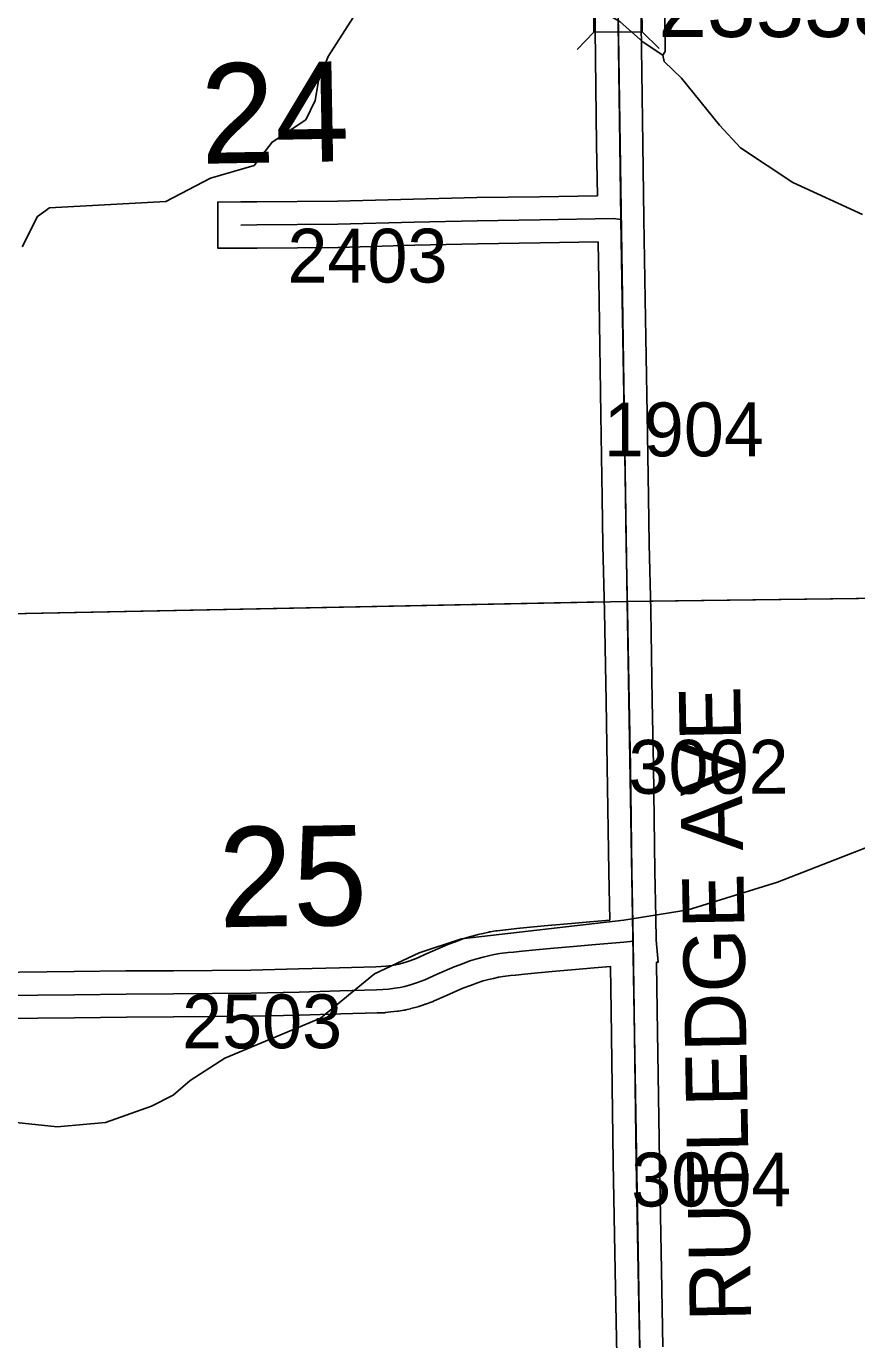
# Model space of a CAD drawing. Extents: x 23.6 to 68.7, y -63 to -29.
# Drawn here: x 49.986 to 51.067, y -56.511 to -54.804 of the extents above; entities that cross this region are included whole.
import ezdxf

# ---------------------------------------------------------------- set-up
doc = ezdxf.new("R2010")
doc.units = 0
for name, color, linetype in [('tdCoHydroRiver', 7, 'Continuous'), ('tdCoSecRdNmbr', 7, 'Continuous'), ('tdCoSecRdTxt', 7, 'Continuous'), ('tdCoSecRteBand', 7, 'Continuous'), ('tdCoSecRteCL', 7, 'Continuous'), ('tdCoSectLine', 7, 'Continuous'), ('tdCoSectLinePart', 7, 'Continuous'), ('tdCoSectNmbr', 7, 'Continuous'), ('tdCoStrucSec', 7, 'Continuous'), ('tdCoStrucSecFHWANum', 7, 'Continuous'), ('tdCoSurfAsphalt', 7, 'Continuous'), ('tdCoSurfEarth', 7, 'Continuous'), ('tdCoSurfGravel', 7, 'Continuous'), ('tdCoTwpBndryShd', 7, 'Continuous')]:
    doc.layers.add(name, color=color, linetype=linetype)

msp = doc.modelspace()

# ---------------------------------------------------------------- linework, layer by layer
at = {"layer": 'tdCoHydroRiver'}
for points in [[(50.8147, -54.8413), (50.7892, -54.8242), (50.759, -54.7977), (50.697, -54.7605), (50.6241, -54.7329), (50.5544, -54.7131)], [(50.8168, -54.7465), (50.8178, -54.8365), (50.8147, -54.8413)], [(50.4116, -54.792), (50.379, -54.8429), (50.3667, -54.8746), (50.3623, -54.8999), (50.3499, -54.9253), (50.3061, -54.9542), (50.2827, -54.9845), (50.2261, -55.0009), (50.168, -55.0315), (50.0165, -55.0395), (50.0009, -55.0507), (49.9808, -55.0904)], [(51.0743, -55.0484), (50.9838, -55.0068), (50.9155, -54.9617), (50.8883, -54.932), (50.8387, -54.871), (50.8164, -54.8492), (50.8147, -54.8413)], [(51.483, -55.6122), (51.461, -55.6267), (51.4283, -55.6617), (51.3923, -55.689), (51.3548, -55.7273), (51.33, -55.7686), (51.3113, -55.7877), (51.2123, -55.8283), (51.0896, -55.8675), (50.9638, -55.9163), (50.8474, -55.9523), (50.7639, -55.9658), (50.5526, -55.9902), (50.4976, -56.0082), (50.4394, -56.0357), (50.369, -56.0933), (50.2449, -56.1452), (50.1994, -56.1741), (50.1775, -56.1933), (50.1493, -56.2078), (50.0895, -56.229), (50.0265, -56.2344), (49.9569, -56.2273)]]:
    msp.add_lwpolyline(points, dxfattribs=at)
at = {"layer": 'tdCoSecRteBand'}
for points in [[(49.9054, -56.0343), (50.0486, -56.0327), (50.1161, -56.0319), (50.1162, -56.0319), (50.1163, -56.0319), (50.1777, -56.0316), (50.2784, -56.0307), (50.3405, -56.0293), (50.3937, -56.0276), (50.3939, -56.0276), (50.394, -56.0276), (50.4412, -56.0265), (50.4481, -56.0262), (50.4543, -56.0255), (50.4621, -56.0247), (50.467, -56.0239), (50.471, -56.0229), (50.4791, -56.0207), (50.4855, -56.0186), (50.4937, -56.0155), (50.509, -56.0088), (50.5309, -55.9991), (50.5317, -55.9988), (50.5325, -55.9985), (50.5433, -55.9944), (50.5434, -55.9943), (50.5436, -55.9943), (50.5534, -55.9907), (50.5539, -55.9905), (50.5544, -55.9903), (50.563, -55.9875), (50.5638, -55.9873), (50.5647, -55.987), (50.573, -55.9848), (50.5736, -55.9847), (50.5741, -55.9846), (50.581, -55.983), (50.5882, -55.9813), (50.5891, -55.9811), (50.59, -55.981), (50.5974, -55.9797), (50.5982, -55.9796), (50.599, -55.9795), (50.6098, -55.9782), (50.6102, -55.9782), (50.6105, -55.9782), (50.6172, -55.9776), (50.6285, -55.9763), (50.6288, -55.9763), (50.6291, -55.9763), (50.6465, -55.9747), (50.6698, -55.9725), (50.6699, -55.9725), (50.6701, -55.9725), (50.6958, -55.9703), (50.7197, -55.9681), (50.7198, -55.9681), (50.7198, -55.9681), (50.7455, -55.9659), (50.7444, -55.903), (50.7444, -55.903), (50.7444, -55.903), (50.7424, -55.7662), (50.7408, -55.6817), (50.7408, -55.6816), (50.7408, -55.6816), (50.7388, -55.5639), (50.7367, -55.4784), (50.7367, -55.4782), (50.7367, -55.4781), (50.7359, -55.4161), (50.7341, -55.3087), (50.7316, -55.1596), (50.7316, -55.1596), (50.7303, -55.084), (50.6552, -55.0853), (50.6551, -55.0853), (50.6551, -55.0853), (50.5736, -55.0864), (50.4918, -55.0882), (50.3924, -55.091), (50.3921, -55.091), (50.3918, -55.091), (50.2866, -55.0919), (50.2866, -55.0919), (50.2865, -55.0919), (50.2657, -55.092), (50.2357, -55.0921), (50.2354, -55.0321), (50.2654, -55.032), (50.2862, -55.0319), (50.3911, -55.031), (50.4902, -55.0283), (50.4903, -55.0283), (50.4904, -55.0283), (50.5724, -55.0264), (50.5726, -55.0264), (50.5727, -55.0264), (50.6542, -55.0253), (50.7294, -55.024), (50.7285, -54.9576), (50.7285, -54.9576), (50.7285, -54.9575), (50.7262, -54.7704)], [(50.7862, -54.7696), (50.7885, -54.9568), (50.7898, -55.0534), (50.7898, -55.0544), (50.7916, -55.1585), (50.7941, -55.3077), (50.7941, -55.3077), (50.7941, -55.3077), (50.7959, -55.4152), (50.7959, -55.4153), (50.7959, -55.4153), (50.7967, -55.4771), (50.7988, -55.5626), (50.7988, -55.5627), (50.7988, -55.5628), (50.8008, -55.6806), (50.8024, -55.7652), (50.8024, -55.7652), (50.8024, -55.7653), (50.8044, -55.9021), (50.8055, -55.9629), (50.8055, -55.9629), (50.806, -55.9917), (50.8086, -56.0204), (50.8064, -56.0206), (50.8065, -56.0228), (50.8064, -56.0228), (50.8073, -56.0829), (50.8101, -56.2793), (50.8127, -56.4207), (50.8145, -56.5204)], [(50.7547, -56.5314), (50.7527, -56.4218), (50.7527, -56.4218), (50.7527, -56.4218), (50.7501, -56.2803), (50.7501, -56.2803), (50.7501, -56.2802), (50.7473, -56.0838), (50.7473, -56.0838), (50.7464, -56.026), (50.7251, -56.0279), (50.7012, -56.0301), (50.7011, -56.0301), (50.701, -56.0301), (50.6753, -56.0323), (50.6521, -56.0345), (50.652, -56.0345), (50.6519, -56.0345), (50.6347, -56.036), (50.6234, -56.0372), (50.6231, -56.0373), (50.6229, -56.0373), (50.6163, -56.0379), (50.6067, -56.039), (50.601, -56.04), (50.5945, -56.0415), (50.5944, -56.0415), (50.5942, -56.0416), (50.5877, -56.043), (50.5809, -56.0448), (50.5735, -56.0472), (50.5643, -56.0506), (50.5544, -56.0543), (50.5333, -56.0637), (50.5332, -56.0637), (50.5331, -56.0637), (50.517, -56.0708), (50.5163, -56.0711), (50.5156, -56.0714), (50.506, -56.075), (50.5054, -56.0752), (50.5047, -56.0754), (50.4971, -56.0779), (50.4964, -56.0781), (50.4957, -56.0783), (50.4866, -56.0808), (50.4863, -56.0809), (50.4859, -56.081), (50.4803, -56.0824), (50.479, -56.0827), (50.4777, -56.0829), (50.4708, -56.084), (50.4701, -56.0842), (50.4694, -56.0842), (50.4608, -56.0852), (50.4608, -56.0852), (50.4608, -56.0852), (50.4536, -56.086), (50.4525, -56.0861), (50.4515, -56.0861), (50.4433, -56.0864), (50.4431, -56.0864), (50.4429, -56.0864), (50.3955, -56.0875), (50.3422, -56.0893), (50.3421, -56.0893), (50.342, -56.0893), (50.2796, -56.0907), (50.2794, -56.0907), (50.2792, -56.0907), (50.1782, -56.0916), (50.1781, -56.0916), (50.178, -56.0916), (50.1167, -56.0919), (50.0493, -56.0927), (50.0493, -56.0927), (50.0493, -56.0927), (49.9061, -56.0943)]]:
    msp.add_lwpolyline(points, dxfattribs=at)
at = {"layer": 'tdCoSecRteCL'}
for points in [[(50.7598, -55.0549), (50.7598, -55.0539), (50.7585, -54.9572), (50.7562, -54.77), (50.7533, -54.5665), (50.7531, -54.5492), (50.7515, -54.4297), (50.7485, -54.2273), (50.7459, -54.0563), (50.7459, -54.056)], [(50.2655, -55.062), (50.2864, -55.0619), (50.3916, -55.061), (50.4911, -55.0582), (50.5731, -55.0564), (50.6546, -55.0553), (50.7505, -55.0536), (50.7598, -55.0549)], [(50.776, -55.9933), (50.7744, -55.9025), (50.7724, -55.7657), (50.7708, -55.6811), (50.7688, -55.5633), (50.7667, -55.4777), (50.7659, -55.4157), (50.7641, -55.3082), (50.7616, -55.1591), (50.7598, -55.0549)], [(49.9057, -56.0643), (50.0489, -56.0627), (50.1165, -56.0619), (50.1779, -56.0616), (50.2789, -56.0607), (50.3413, -56.0593), (50.3947, -56.0576), (50.4422, -56.0565), (50.4503, -56.0561), (50.4575, -56.0554), (50.4661, -56.0544), (50.473, -56.0533), (50.4787, -56.0519), (50.4878, -56.0494), (50.4954, -56.0469), (50.505, -56.0433), (50.5211, -56.0362), (50.5431, -56.0265), (50.5539, -56.0225), (50.5637, -56.0189), (50.5724, -56.016), (50.5807, -56.0138), (50.5877, -56.0123), (50.5951, -56.0106), (50.6024, -56.0093), (50.6132, -56.008), (50.6201, -56.0074), (50.6317, -56.0062), (50.6493, -56.0046), (50.6726, -56.0024), (50.6985, -56.0002), (50.7224, -55.998), (50.764, -55.9944), (50.776, -55.9933)], [(50.7855, -56.5511), (50.7847, -56.5308), (50.7827, -56.4212), (50.7801, -56.2798), (50.7773, -56.0833), (50.776, -55.9933)]]:
    msp.add_lwpolyline(points, dxfattribs=at)
at = {"layer": 'tdCoSectLine'}
for points in [[(50.7529, -54.5599), (50.7681, -55.5514)], [(49.7688, -55.5715), (50.7681, -55.5514)], [(50.7681, -55.5514), (51.8042, -55.538)], [(50.7681, -55.5514), (50.7851, -56.5511)]]:
    msp.add_lwpolyline(points, dxfattribs=at)
at = {"layer": 'tdCoSectLinePart'}
for points in [[(49.7688, -55.5715), (50.738, -55.552)], [(50.7978, -55.551), (51.8042, -55.538)]]:
    msp.add_lwpolyline(points, dxfattribs=at)
at = {"layer": 'tdCoStrucSec'}
for p, q in [((50.725, -54.8114), (50.7032, -54.8338)), ((50.7876, -54.8107), (50.81, -54.8325))]:
    msp.add_line(p, q, dxfattribs=at)
msp.add_lwpolyline([(50.725, -54.8114), (50.7243, -54.7488), (50.7869, -54.7481), (50.7876, -54.8107)], close=True, dxfattribs=at)
at = {"layer": 'tdCoSurfAsphalt'}
msp.add_lwpolyline([(50.7847, -56.5308), (50.7827, -56.4212), (50.7801, -56.2798), (50.7773, -56.0833), (50.776, -55.9933), (50.7744, -55.9025), (50.7724, -55.7657), (50.7708, -55.6811), (50.7688, -55.5633), (50.7667, -55.4777), (50.7659, -55.4157), (50.7641, -55.3082), (50.7616, -55.1591), (50.7598, -55.0549), (50.7598, -55.0539), (50.7585, -54.9572), (50.7562, -54.77)], dxfattribs=at)
at = {"layer": 'tdCoSurfEarth'}
msp.add_lwpolyline([(50.2655, -55.062), (50.2864, -55.0619), (50.3916, -55.061), (50.4911, -55.0582), (50.5731, -55.0564), (50.6546, -55.0553), (50.7505, -55.0536), (50.7598, -55.0549)], dxfattribs=at)
at = {"layer": 'tdCoSurfGravel'}
msp.add_lwpolyline([(49.9057, -56.0643), (50.0489, -56.0627), (50.1165, -56.0619), (50.1779, -56.0616), (50.2789, -56.0607), (50.3413, -56.0593), (50.3947, -56.0576), (50.4422, -56.0565), (50.4503, -56.0561), (50.4575, -56.0554), (50.4661, -56.0544), (50.473, -56.0533), (50.4787, -56.0519), (50.4878, -56.0494), (50.4954, -56.0469), (50.505, -56.0433), (50.5211, -56.0362), (50.5431, -56.0265), (50.5539, -56.0225), (50.5637, -56.0189), (50.5724, -56.016), (50.5807, -56.0138), (50.5877, -56.0123), (50.5951, -56.0106), (50.6024, -56.0093), (50.6132, -56.008), (50.6201, -56.0074), (50.6317, -56.0062), (50.6493, -56.0046), (50.6726, -56.0024), (50.6985, -56.0002), (50.7224, -55.998), (50.764, -55.9944), (50.776, -55.9933)], dxfattribs=at)
at = {"layer": 'tdCoTwpBndryShd'}
msp.add_lwpolyline([(50.5509, -40.5443), (50.5639, -41.5427), (50.569, -42.5417), (50.5871, -43.537), (50.6019, -44.5288), (50.6203, -45.5327), (50.63, -46.4962), (50.6425, -47.4949), (50.6618, -48.4883), (50.6779, -49.4907), (50.6874, -50.4863), (50.7061, -51.4863), (50.7229, -52.5573), (50.7376, -53.5528), (50.7529, -54.5599), (50.7681, -55.5514), (50.7851, -56.5511), (50.7973, -57.5472)], dxfattribs=at)

# ---------------------------------------------------------------- texts
at = {"layer": 'tdCoSecRdNmbr'}
for s, rotation, p in [('2403', 0.0388, (50.3262, -55.1369)), ('1904', 0.0392, (50.7379, -55.3628)), ('3002', 0.0393, (50.77, -55.8015)), ('2503', 0.0388, (50.1891, -56.1325)), ('3004', 0.0392, (50.7735, -56.3381))]:
    msp.add_text(s, height=0.07, rotation=rotation, dxfattribs=at).set_placement(p)
at = {"layer": 'tdCoSecRdTxt'}
msp.add_text('RUTLEDGE AVE', height=0.08, rotation=91, dxfattribs=at).set_placement((50.9297, -56.4872))
at = {"layer": 'tdCoSectNmbr'}
for s, p in [('24', (50.2142, -54.9824)), ('25', (50.2374, -55.9752))]:
    msp.add_text(s, height=0.13, rotation=1.0388, dxfattribs=at).set_placement(p)
at = {"layer": 'tdCoStrucSecFHWANum'}
msp.add_text('235380', height=0.085, dxfattribs=at).set_placement((50.8089, -54.8175))

doc.saveas('drawing.dxf')
